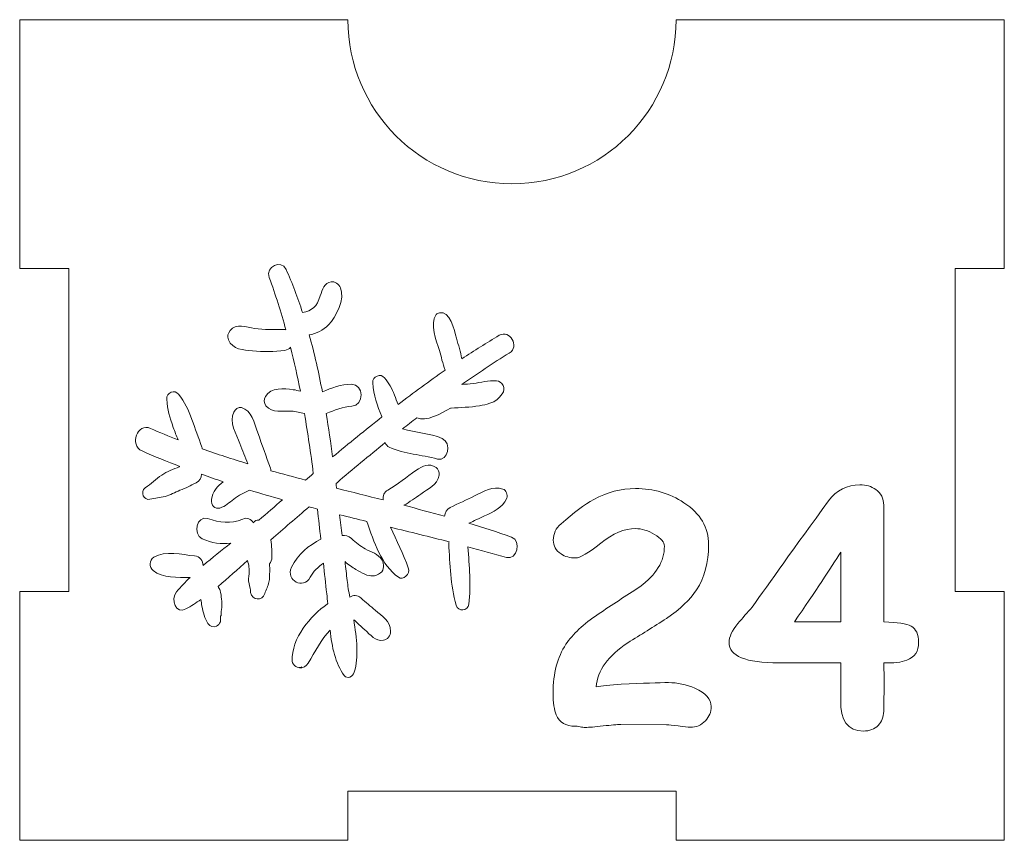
# Model space of a CAD drawing. Header units: millimetres. Extents: x -811 to 1340, y -192 to 870.
# Tile 474 of 656: x 669 to 729, y 163 to 213. Entities that reach past the tile are written whole.
import ezdxf

# ---------------------------------------------------------------- set-up
doc = ezdxf.new("R2010")
doc.units = ezdxf.units.MM
doc.header["$MEASUREMENT"] = 0
doc.layers.add('layer 1', color=7, linetype='Continuous')

msp = doc.modelspace()

# ---------------------------------------------------------------- linework, layer by layer
at = {"layer": 'layer 1', "color": 250, "lineweight": 9}
msp.add_open_spline([(728.8618, 178.1878), (728.8618, 178.1878), (728.8618, 163.0378), (728.8618, 163.0378), (728.8618, 163.0378), (728.8618, 163.0378), (708.8618, 163.0378), (708.8618, 163.0378), (708.8618, 163.0378), (708.8618, 163.0378), (708.8618, 166.0378), (708.8618, 166.0378), (708.8618, 166.0378), (708.8618, 166.0378), (688.8618, 166.0378), (688.8618, 166.0378), (688.8618, 166.0378), (688.8618, 166.0378), (688.8618, 163.0378), (688.8618, 163.0378), (688.8618, 163.0378), (688.8618, 163.0378), (668.8618, 163.0378), (668.8618, 163.0378), (668.8618, 163.0378), (668.8618, 163.0378), (668.8618, 178.1878), (668.8618, 178.1878), (668.8618, 178.1878), (668.8618, 178.1878), (671.8618, 178.1878), (671.8618, 178.1878), (671.8618, 178.1878), (671.8618, 178.1878), (671.8618, 197.8878), (671.8618, 197.8878), (671.8618, 197.8878), (671.8618, 197.8878), (668.8618, 197.8878), (668.8618, 197.8878), (668.8618, 197.8878), (668.8618, 197.8878), (668.8618, 213.0378), (668.8618, 213.0378), (668.8618, 213.0378), (668.8618, 213.0378), (688.8617, 213.0378), (688.8617, 213.0378), (688.8617, 213.0378), (688.8617, 207.5159), (693.3399, 203.0378), (698.8617, 203.0378), (698.8617, 203.0378), (704.3835, 203.0378), (708.8617, 207.5159), (708.8617, 213.0378), (708.8617, 213.0378), (708.8617, 213.0378), (728.8618, 213.0378), (728.8618, 213.0378), (728.8618, 213.0378), (728.8618, 213.0378), (728.8618, 197.8878), (728.8618, 197.8878), (728.8618, 197.8878), (728.8618, 197.8878), (725.8618, 197.8878), (725.8618, 197.8878), (725.8618, 197.8878), (725.8618, 197.8878), (725.8618, 178.1878), (725.8618, 178.1878), (725.8618, 178.1878), (725.8618, 178.1878), (728.8618, 178.1878), (728.8618, 178.1878)], degree=3, knots=[0, 0, 0, 0, 0.05, 0.05, 0.05, 0.05, 0.1, 0.1, 0.1, 0.1, 0.15, 0.15, 0.15, 0.15, 0.2, 0.2, 0.2, 0.2, 0.25, 0.25, 0.25, 0.25, 0.3, 0.3, 0.3, 0.3, 0.35, 0.35, 0.35, 0.35, 0.4, 0.4, 0.4, 0.4, 0.45, 0.45, 0.45, 0.45, 0.5, 0.5, 0.5, 0.5, 0.55, 0.55, 0.55, 0.55, 0.6, 0.6, 0.6, 0.6, 0.65, 0.65, 0.65, 0.65, 0.7, 0.7, 0.7, 0.7, 0.75, 0.75, 0.75, 0.75, 0.8, 0.8, 0.8, 0.8, 0.85, 0.85, 0.85, 0.85, 0.9, 0.9, 0.9, 0.9, 1, 1, 1, 1], dxfattribs=at)
at = {"layer": 'layer 1', "color": 114, "lineweight": 9}
for points, knots in [([(676.9889, 179.4722), (677.5923, 178.9915), (678.4911, 179.0611), (679.2449, 179.0475), (679.2449, 179.0475), (678.9585, 178.77), (678.6812, 178.4849), (678.4259, 178.1844), (678.4259, 178.1844), (678.0257, 177.7161), (678.3853, 176.7894), (678.9959, 177.1322), (678.9959, 177.1322), (679.3056, 177.3054), (679.6087, 177.5036), (679.9079, 177.7122), (679.9079, 177.7122), (679.9249, 177.5788), (679.9364, 177.4467), (679.9642, 177.3129), (679.9642, 177.3129), (680.049, 176.9298), (680.1265, 176.5625), (680.3365, 176.2445), (680.3365, 176.2445), (680.4543, 176.0693), (680.6639, 176.0002), (680.8463, 176.0789), (680.8463, 176.0789), (680.9536, 176.1271), (681.0425, 176.2237), (681.0884, 176.3437), (681.0884, 176.3437), (681.1427, 176.4839), (681.0685, 176.5901), (681.0949, 176.7123), (681.0949, 176.7123), (681.1079, 176.7202), (681.1213, 176.7287), (681.1351, 176.7386), (681.1351, 176.7386), (681.1412, 176.9016), (681.1542, 177.0667), (681.1717, 177.2294), (681.1717, 177.2294), (681.1865, 177.4184), (681.1802, 177.5516), (681.1615, 177.7375), (681.1615, 177.7375), (681.1457, 177.9146), (681.1274, 178.0858), (681.0728, 178.2527), (681.0728, 178.2527), (681.0425, 178.3473), (680.9994, 178.4325), (680.9491, 178.5072), (680.9491, 178.5072), (681.5596, 179.0116), (682.1515, 179.5539), (682.7383, 180.0868), (682.7383, 180.0868), (682.8304, 179.8141), (682.8673, 179.5697), (682.8434, 179.2794), (682.8434, 179.2794), (682.8271, 179.0775), (682.7798, 178.8784), (682.8397, 178.6783), (682.8397, 178.6783), (682.8941, 178.4976), (682.9124, 178.3249), (682.9368, 178.1384), (682.9368, 178.1384), (683.0058, 177.6454), (683.6603, 177.5956), (683.7941, 178.0674), (683.7941, 178.0674), (683.8655, 178.3221), (684.0102, 178.5041), (684.053, 178.7737), (684.053, 178.7737), (684.0905, 178.9809), (684.0901, 179.1991), (684.1019, 179.41), (684.1019, 179.41), (684.1108, 179.5662), (684.0964, 179.7251), (684.0743, 179.8818), (684.0743, 179.8818), (684.1689, 179.9845), (684.2323, 180.1212), (684.2288, 180.2892), (684.2288, 180.2892), (684.2225, 180.5772), (684.2217, 180.9714), (684.1738, 181.3527), (684.1738, 181.3527), (684.9458, 182.0205), (685.7207, 182.6885), (686.4954, 183.3548), (686.4954, 183.3548), (686.6652, 183.3112), (686.8367, 183.2626), (687.0081, 183.2183), (687.0081, 183.2183), (687.0774, 182.6075), (687.1438, 181.9986), (687.2082, 181.3873), (687.2082, 181.3873), (686.4885, 181.0021), (685.8125, 180.4845), (685.4286, 179.6761), (685.4286, 179.6761), (685.0429, 178.8633), (686.1586, 178.2853), (686.564, 179.0639), (686.564, 179.0639), (686.7487, 179.4194), (687.0467, 179.6956), (687.368, 179.9265), (687.368, 179.9265), (687.4371, 179.3036), (687.5029, 178.6813), (687.5732, 178.0586), (687.5732, 178.0586), (687.5955, 177.8617), (687.6134, 177.6554), (687.6304, 177.4443), (687.6304, 177.4443), (687.6199, 177.4366), (687.6109, 177.4388), (687.5979, 177.43), (687.5979, 177.43), (686.6126, 176.7377), (685.4002, 175.3546), (685.4735, 173.9579), (685.4735, 173.9579), (685.488, 173.676), (685.8267, 173.4598), (686.0473, 173.6035), (686.0473, 173.6035), (686.0473, 173.6035), (685.9099, 173.5523), (685.9099, 173.5523), (685.9099, 173.5523), (686.1091, 173.517), (686.3378, 173.6449), (686.4463, 173.8304), (686.4463, 173.8304), (686.8633, 174.5482), (687.2354, 175.2659), (687.7714, 175.845), (687.7714, 175.845), (687.888, 174.8206), (688.096, 173.8114), (688.6379, 173.0835), (688.6379, 173.0835), (688.8325, 172.824), (689.1742, 173.0196), (689.251, 173.2841), (689.251, 173.2841), (689.5251, 174.2026), (689.4031, 175.3506), (689.2168, 176.478), (689.2168, 176.478), (689.4344, 176.2758), (689.6503, 176.0717), (689.8737, 175.8785), (689.8737, 175.8785), (690.2539, 175.546), (690.5163, 175.1603), (691.0373, 175.2249), (691.0373, 175.2249), (691.2484, 175.2503), (691.4708, 175.5204), (691.4623, 175.7655), (691.4623, 175.7655), (691.4363, 176.4337), (690.9685, 176.6814), (690.5306, 177.0507), (690.5306, 177.0507), (690.2407, 177.2987), (689.9486, 177.5384), (689.6665, 177.7953), (689.6665, 177.7953), (689.4353, 178.0065), (689.1737, 177.984), (688.9765, 177.8499), (688.9765, 177.8499), (688.9117, 178.2043), (688.8536, 178.5494), (688.8179, 178.8677), (688.8179, 178.8677), (688.7732, 179.2514), (688.7284, 179.6342), (688.6862, 180.0182), (688.6862, 180.0182), (688.8991, 179.8452), (689.1185, 179.6796), (689.35, 179.536), (689.35, 179.536), (689.5221, 179.428), (689.7029, 179.3377), (689.8873, 179.2576), (689.8873, 179.2576), (690.2688, 179.0891), (690.4968, 179.0994), (690.8462, 179.3327), (690.8462, 179.3327), (691.0918, 179.4985), (691.0733, 179.878), (690.9413, 180.1122), (690.9413, 180.1122), (690.7103, 180.5165), (690.2714, 180.5892), (689.9141, 180.7947), (689.9141, 180.7947), (689.6178, 180.9664), (689.337, 181.1816), (689.0807, 181.4189), (689.0807, 181.4189), (688.9089, 181.5754), (688.7029, 181.6477), (688.5035, 181.6064), (688.5035, 181.6064), (688.4551, 182.03), (688.408, 182.4509), (688.3588, 182.8747), (688.3588, 182.8747), (688.9091, 182.7376), (689.4614, 182.6033), (690.0106, 182.4671), (690.0106, 182.4671), (690.4542, 181.2126), (690.895, 179.8106), (691.9353, 179.0648), (691.9353, 179.0648), (692.2412, 178.8464), (692.6731, 179.2571), (692.5407, 179.6325), (692.5407, 179.6325), (692.2408, 180.4863), (691.8382, 181.292), (691.4596, 182.111), (691.4596, 182.111), (692.6497, 181.8207), (693.839, 181.5277), (695.0231, 181.2235), (695.0231, 181.2235), (695.0199, 181.1906), (695.009, 181.1653), (695.0114, 181.1304), (695.0114, 181.1304), (695.0727, 179.8349), (695.1101, 178.6007), (695.4499, 177.363), (695.4499, 177.363), (695.5675, 176.9368), (696.1748, 176.9861), (696.228, 177.4333), (696.228, 177.4333), (696.3653, 178.6084), (696.2764, 179.7359), (696.1618, 180.9136), (696.1618, 180.9136), (696.956, 180.7048), (697.7476, 180.4978), (698.5338, 180.2705), (698.5338, 180.2705), (699.1709, 180.0859), (699.4596, 181.2995), (698.8331, 181.5174), (698.8331, 181.5174), (697.9728, 181.8194), (697.1027, 182.0919), (696.2302, 182.3517), (696.2302, 182.3517), (696.5473, 182.5032), (696.8628, 182.6506), (697.1799, 182.8013), (697.1799, 182.8013), (697.7277, 183.0613), (698.2528, 183.263), (698.539, 183.8794), (698.539, 183.8794), (698.6319, 184.0786), (698.497, 184.3758), (698.3123, 184.4368), (698.3123, 184.4368), (697.6925, 184.6424), (697.1402, 184.2902), (696.5758, 184.0208), (696.5758, 184.0208), (696.0818, 183.7839), (695.5903, 183.5484), (695.0957, 183.3121), (695.0957, 183.3121), (694.8627, 183.1988), (694.7678, 182.9943), (694.7579, 182.7805), (694.7579, 182.7805), (693.9326, 183.0094), (693.1053, 183.2354), (692.2762, 183.4485), (692.2762, 183.4485), (692.6243, 183.6594), (692.9646, 183.8857), (693.3021, 184.1312), (693.3021, 184.1312), (693.7598, 184.4654), (694.2923, 184.6462), (694.4207, 185.2955), (694.4207, 185.2955), (694.4508, 185.4471), (694.3689, 185.6725), (694.2464, 185.7498), (694.2464, 185.7498), (693.7792, 186.0507), (693.4384, 185.86), (693.0055, 185.5697), (693.0055, 185.5697), (692.4183, 185.1792), (691.9146, 184.707), (691.2921, 184.3783), (691.2921, 184.3783), (691.0633, 184.2578), (690.9884, 184.0138), (691.0189, 183.774), (691.0189, 183.774), (690.0711, 184.0125), (689.1189, 184.2499), (688.1709, 184.4902), (688.1709, 184.4902), (688.1594, 184.5833), (688.1504, 184.6794), (688.1386, 184.7751), (688.1386, 184.7751), (688.1586, 184.7914), (688.1773, 184.8078), (688.1984, 184.826), (688.1984, 184.826), (689.166, 185.6513), (690.1438, 186.469), (691.1338, 187.2694), (691.1338, 187.2694), (691.1801, 187.1502), (691.2563, 187.0475), (691.3863, 186.9884), (691.3863, 186.9884), (692.3253, 186.5639), (693.3389, 186.537), (694.3142, 186.27), (694.3142, 186.27), (694.9653, 186.093), (695.2129, 187.2542), (694.6132, 187.5188), (694.6132, 187.5188), (693.8292, 187.8618), (692.9899, 187.8712), (692.1896, 188.1084), (692.1896, 188.1084), (692.4762, 188.3358), (692.7704, 188.5511), (693.0596, 188.7738), (693.0596, 188.7738), (693.6224, 188.5272), (694.5377, 189.0305), (695.119, 189.3766), (695.119, 189.3766), (695.1306, 189.3766), (695.1363, 189.3719), (695.1495, 189.3722), (695.1495, 189.3722), (695.7255, 189.4145), (696.3101, 189.4166), (696.8819, 189.5154), (696.8819, 189.5154), (697.0941, 189.554), (697.3005, 189.5993), (697.5106, 189.6657), (697.5106, 189.6657), (697.8802, 189.7792), (698.0114, 189.9471), (698.2608, 190.2395), (698.2608, 190.2395), (698.5456, 190.5727), (698.2492, 191.0212), (697.9078, 191.0392), (697.9078, 191.0392), (697.4122, 191.0664), (696.9838, 190.9393), (696.486, 190.8723), (696.486, 190.8723), (696.2577, 190.8425), (696.0282, 190.8245), (695.7976, 190.8079), (695.7976, 190.8079), (696.7493, 191.4752), (697.7133, 192.1174), (698.6967, 192.7241), (698.6967, 192.7241), (699.3417, 193.1219), (698.7313, 194.1836), (698.0887, 193.8059), (698.0887, 193.8059), (697.3146, 193.3494), (696.5567, 192.8689), (695.8059, 192.3728), (695.8059, 192.3728), (695.7195, 192.7977), (695.5967, 193.2171), (695.4858, 193.6249), (695.4858, 193.6249), (695.3522, 194.1138), (695.0804, 195.3598), (694.4463, 195.1795), (694.4463, 195.1795), (694.3703, 195.1638), (694.3043, 195.1276), (694.2466, 195.0713), (694.2466, 195.0713), (693.8207, 194.4564), (694.2489, 193.5128), (694.4418, 192.8785), (694.4418, 192.8785), (694.545, 192.5447), (694.6311, 192.0725), (694.7944, 191.6886), (694.7944, 191.6886), (693.8187, 191.0155), (692.8652, 190.3089), (691.9174, 189.5868), (691.9174, 189.5868), (691.8464, 189.7798), (691.7747, 189.9747), (691.7018, 190.167), (691.7018, 190.167), (691.5551, 190.5635), (691.3487, 190.8966), (691.0953, 191.2179), (691.0953, 191.2179), (690.8659, 191.5077), (690.3506, 191.3232), (690.372, 190.9106), (690.372, 190.9106), (690.4059, 190.1545), (690.665, 189.5314), (690.9261, 188.8514), (690.9261, 188.8514), (690.9295, 188.8417), (690.9346, 188.8395), (690.9384, 188.8314), (690.9384, 188.8314), (689.9269, 188.0379), (688.9263, 187.2249), (687.9331, 186.3959), (687.9331, 186.3959), (687.8159, 187.2748), (687.6861, 188.1564), (687.5427, 189.0343), (687.5427, 189.0343), (688.0448, 189.2539), (688.566, 189.4418), (689.1023, 189.4821), (689.1023, 189.4821), (689.8684, 189.5375), (689.8481, 190.8291), (689.0762, 190.8212), (689.0762, 190.8212), (688.4549, 190.8158), (687.8742, 190.6116), (687.3067, 190.3585), (687.3067, 190.3585), (687.0873, 191.5289), (686.8255, 192.6891), (686.5108, 193.8271), (686.5108, 193.8271), (686.9456, 193.9198), (687.3534, 194.105), (687.6877, 194.4495), (687.6877, 194.4495), (688.1399, 194.9167), (688.7073, 196.0191), (688.4033, 196.7004), (688.4033, 196.7004), (688.3056, 196.9195), (688.0682, 197.1129), (687.8409, 197.0682), (687.8409, 197.0682), (687.4163, 196.9839), (687.3067, 196.6174), (687.1771, 196.207), (687.1771, 196.207), (686.9768, 195.5733), (686.6811, 195.2873), (686.0992, 195.2012), (686.0992, 195.2012), (685.808, 196.0953), (685.4786, 196.9716), (685.0951, 197.8249), (685.0951, 197.8249), (684.8093, 198.459), (683.8159, 197.99), (684.0631, 197.3279), (684.0631, 197.3279), (684.4549, 196.281), (684.7884, 195.2205), (685.0839, 194.151), (685.0839, 194.151), (685.0448, 194.1591), (685.0111, 194.1736), (684.9667, 194.1714), (684.9667, 194.1714), (684.3645, 194.1422), (683.7639, 194.1548), (683.1651, 194.2299), (683.1651, 194.2299), (682.6829, 194.2908), (682.0508, 194.5696), (681.6797, 194.093), (681.6797, 194.093), (681.5507, 193.9283), (681.5044, 193.7436), (681.5858, 193.5349), (681.5858, 193.5349), (681.8336, 192.912), (682.5041, 192.9282), (683.0397, 192.8653), (683.0397, 192.8653), (683.6995, 192.7865), (684.3672, 192.8018), (685.0238, 192.8885), (685.0238, 192.8885), (685.1721, 192.909), (685.2799, 192.9827), (685.3644, 193.0754), (685.3644, 193.0754), (685.5855, 192.1895), (685.7884, 191.3022), (685.9649, 190.4047), (685.9649, 190.4047), (685.8182, 190.4356), (685.6772, 190.4749), (685.5283, 190.4942), (685.5283, 190.4942), (684.983, 190.5604), (684.177, 190.6526), (683.8345, 190.0827), (683.8345, 190.0827), (683.7334, 189.9129), (683.7387, 189.6709), (683.8632, 189.5161), (683.8632, 189.5161), (684.2518, 189.0312), (684.8945, 189.2224), (685.4215, 189.1864), (685.4215, 189.1864), (685.6937, 189.1659), (685.9559, 189.1087), (686.2155, 189.0336), (686.2155, 189.0336), (686.4213, 187.8296), (686.6, 186.6182), (686.7542, 185.395), (686.7542, 185.395), (686.5948, 185.2583), (686.4365, 185.1192), (686.2765, 184.9837), (686.2765, 184.9837), (685.574, 185.1683), (684.8745, 185.361), (684.1738, 185.5584), (684.1738, 185.5584), (684.1669, 185.6068), (684.1677, 185.6534), (684.1482, 185.7032), (684.1482, 185.7032), (683.8845, 186.4198), (683.6326, 187.1438), (683.369, 187.8632), (683.369, 187.8632), (683.1419, 188.4755), (683.0069, 189.2305), (682.3723, 189.4042), (682.3723, 189.4042), (682.171, 189.4607), (681.999, 189.3084), (681.9033, 189.128), (681.9033, 189.128), (681.5897, 188.5244), (682.0638, 187.7733), (682.2766, 187.2072), (682.2766, 187.2072), (682.431, 186.796), (682.5919, 186.3887), (682.7548, 185.9817), (682.7548, 185.9817), (681.8249, 186.2638), (680.9009, 186.5645), (679.9829, 186.89), (679.9829, 186.89), (679.9753, 186.9257), (679.9773, 186.9597), (679.9639, 186.9973), (679.9639, 186.9973), (679.7588, 187.5572), (679.5581, 188.1207), (679.3546, 188.6803), (679.3546, 188.6803), (679.1376, 189.2815), (678.926, 189.7436), (678.5425, 190.2237), (678.5425, 190.2237), (678.3156, 190.5091), (677.793, 190.3315), (677.8198, 189.9182), (677.8198, 189.9182), (677.8588, 189.2476), (677.9971, 188.815), (678.224, 188.1932), (678.224, 188.1932), (678.3156, 187.9391), (678.4154, 187.6875), (678.5142, 187.4382), (678.5142, 187.4382), (677.9498, 187.6581), (677.3882, 187.8896), (676.8294, 188.1384), (676.8294, 188.1384), (676.0352, 188.4933), (675.5242, 187.1121), (676.3228, 186.7584), (676.3228, 186.7584), (677.0813, 186.4209), (677.8495, 186.1123), (678.6211, 185.8203), (678.6211, 185.8203), (678.6092, 185.8122), (678.5969, 185.8078), (678.5844, 185.8001), (678.5844, 185.8001), (678.2329, 185.6414), (677.8356, 185.5205), (677.5168, 185.2929), (677.5168, 185.2929), (677.163, 185.0447), (676.8534, 184.7688), (676.5144, 184.5103), (676.5144, 184.5103), (676.1744, 184.2495), (676.4321, 183.7359), (676.801, 183.8169), (676.801, 183.8169), (677.1154, 183.8857), (677.4107, 183.8997), (677.7256, 183.995), (677.7256, 183.995), (678.0372, 184.087), (678.3329, 184.2258), (678.6258, 184.3726), (678.6258, 184.3726), (678.9845, 184.4821), (679.2668, 184.6567), (679.6087, 184.8242), (679.6087, 184.8242), (679.8345, 184.9363), (679.9319, 185.1365), (679.9497, 185.3442), (679.9497, 185.3442), (680.387, 185.1871), (680.8244, 185.0277), (681.2653, 184.8833), (681.2653, 184.8833), (680.9052, 184.6185), (680.6151, 184.2775), (680.545, 183.8055), (680.545, 183.8055), (680.4961, 183.459), (680.7654, 183.1903), (681.064, 183.2838), (681.064, 183.2838), (681.385, 183.3837), (681.6388, 183.6226), (681.9094, 183.8292), (681.9094, 183.8292), (682.2064, 184.0541), (682.5432, 184.2125), (682.871, 184.3719), (682.871, 184.3719), (683.54, 184.1695), (684.2103, 183.9735), (684.8835, 183.7867), (684.8835, 183.7867), (684.3992, 183.3721), (683.916, 182.9583), (683.4336, 182.5418), (683.4336, 182.5418), (683.293, 182.5705), (683.1838, 182.5052), (683.0956, 182.3893), (683.0956, 182.3893), (682.9632, 182.6038), (682.73, 182.7385), (682.4495, 182.6145), (682.4495, 182.6145), (681.6917, 182.2829), (681.0595, 182.4047), (680.3044, 182.6432), (680.3044, 182.6432), (679.6637, 182.8456), (679.3922, 181.6808), (679.9867, 181.4073), (679.9867, 181.4073), (680.5623, 181.1399), (681.1481, 181.0781), (681.7282, 181.1488), (681.7282, 181.1488), (681.1644, 180.704), (680.5954, 180.2543), (680.0498, 179.7836), (680.0498, 179.7836), (680.0192, 180.0706), (679.8473, 180.3369), (679.5175, 180.3656), (679.5175, 180.3656), (678.7239, 180.4344), (677.752, 180.7243), (677.0289, 180.2845), (677.0289, 180.2845), (676.7445, 180.1107), (676.7293, 179.6807), (676.9889, 179.4722)], [0, 0, 0, 0, 0.0054348, 0.0054348, 0.0054348, 0.0054348, 0.0108696, 0.0108696, 0.0108696, 0.0108696, 0.0163043, 0.0163043, 0.0163043, 0.0163043, 0.0217391, 0.0217391, 0.0217391, 0.0217391, 0.0271739, 0.0271739, 0.0271739, 0.0271739, 0.0326087, 0.0326087, 0.0326087, 0.0326087, 0.0380435, 0.0380435, 0.0380435, 0.0380435, 0.0434783, 0.0434783, 0.0434783, 0.0434783, 0.048913, 0.048913, 0.048913, 0.048913, 0.0543478, 0.0543478, 0.0543478, 0.0543478, 0.0597826, 0.0597826, 0.0597826, 0.0597826, 0.0652174, 0.0652174, 0.0652174, 0.0652174, 0.0706522, 0.0706522, 0.0706522, 0.0706522, 0.076087, 0.076087, 0.076087, 0.076087, 0.0815217, 0.0815217, 0.0815217, 0.0815217, 0.0869565, 0.0869565, 0.0869565, 0.0869565, 0.0923913, 0.0923913, 0.0923913, 0.0923913, 0.0978261, 0.0978261, 0.0978261, 0.0978261, 0.1032609, 0.1032609, 0.1032609, 0.1032609, 0.1086957, 0.1086957, 0.1086957, 0.1086957, 0.1141304, 0.1141304, 0.1141304, 0.1141304, 0.1195652, 0.1195652, 0.1195652, 0.1195652, 0.125, 0.125, 0.125, 0.125, 0.1304348, 0.1304348, 0.1304348, 0.1304348, 0.1358696, 0.1358696, 0.1358696, 0.1358696, 0.1413043, 0.1413043, 0.1413043, 0.1413043, 0.1467391, 0.1467391, 0.1467391, 0.1467391, 0.1521739, 0.1521739, 0.1521739, 0.1521739, 0.1576087, 0.1576087, 0.1576087, 0.1576087, 0.1630435, 0.1630435, 0.1630435, 0.1630435, 0.1684783, 0.1684783, 0.1684783, 0.1684783, 0.173913, 0.173913, 0.173913, 0.173913, 0.1793478, 0.1793478, 0.1793478, 0.1793478, 0.1847826, 0.1847826, 0.1847826, 0.1847826, 0.1902174, 0.1902174, 0.1902174, 0.1902174, 0.1956522, 0.1956522, 0.1956522, 0.1956522, 0.201087, 0.201087, 0.201087, 0.201087, 0.2065217, 0.2065217, 0.2065217, 0.2065217, 0.2119565, 0.2119565, 0.2119565, 0.2119565, 0.2173913, 0.2173913, 0.2173913, 0.2173913, 0.2228261, 0.2228261, 0.2228261, 0.2228261, 0.2282609, 0.2282609, 0.2282609, 0.2282609, 0.2336957, 0.2336957, 0.2336957, 0.2336957, 0.2391304, 0.2391304, 0.2391304, 0.2391304, 0.2445652, 0.2445652, 0.2445652, 0.2445652, 0.25, 0.25, 0.25, 0.25, 0.2554348, 0.2554348, 0.2554348, 0.2554348, 0.2608696, 0.2608696, 0.2608696, 0.2608696, 0.2663043, 0.2663043, 0.2663043, 0.2663043, 0.2717391, 0.2717391, 0.2717391, 0.2717391, 0.2771739, 0.2771739, 0.2771739, 0.2771739, 0.2826087, 0.2826087, 0.2826087, 0.2826087, 0.2880435, 0.2880435, 0.2880435, 0.2880435, 0.2934783, 0.2934783, 0.2934783, 0.2934783, 0.298913, 0.298913, 0.298913, 0.298913, 0.3043478, 0.3043478, 0.3043478, 0.3043478, 0.3097826, 0.3097826, 0.3097826, 0.3097826, 0.3152174, 0.3152174, 0.3152174, 0.3152174, 0.3206522, 0.3206522, 0.3206522, 0.3206522, 0.326087, 0.326087, 0.326087, 0.326087, 0.3315217, 0.3315217, 0.3315217, 0.3315217, 0.3369565, 0.3369565, 0.3369565, 0.3369565, 0.3423913, 0.3423913, 0.3423913, 0.3423913, 0.3478261, 0.3478261, 0.3478261, 0.3478261, 0.3532609, 0.3532609, 0.3532609, 0.3532609, 0.3586957, 0.3586957, 0.3586957, 0.3586957, 0.3641304, 0.3641304, 0.3641304, 0.3641304, 0.3695652, 0.3695652, 0.3695652, 0.3695652, 0.375, 0.375, 0.375, 0.375, 0.3804348, 0.3804348, 0.3804348, 0.3804348, 0.3858696, 0.3858696, 0.3858696, 0.3858696, 0.3913043, 0.3913043, 0.3913043, 0.3913043, 0.3967391, 0.3967391, 0.3967391, 0.3967391, 0.4021739, 0.4021739, 0.4021739, 0.4021739, 0.4076087, 0.4076087, 0.4076087, 0.4076087, 0.4130435, 0.4130435, 0.4130435, 0.4130435, 0.4184783, 0.4184783, 0.4184783, 0.4184783, 0.423913, 0.423913, 0.423913, 0.423913, 0.4293478, 0.4293478, 0.4293478, 0.4293478, 0.4347826, 0.4347826, 0.4347826, 0.4347826, 0.4402174, 0.4402174, 0.4402174, 0.4402174, 0.4456522, 0.4456522, 0.4456522, 0.4456522, 0.451087, 0.451087, 0.451087, 0.451087, 0.4565217, 0.4565217, 0.4565217, 0.4565217, 0.4619565, 0.4619565, 0.4619565, 0.4619565, 0.4673913, 0.4673913, 0.4673913, 0.4673913, 0.4728261, 0.4728261, 0.4728261, 0.4728261, 0.4782609, 0.4782609, 0.4782609, 0.4782609, 0.4836957, 0.4836957, 0.4836957, 0.4836957, 0.4891304, 0.4891304, 0.4891304, 0.4891304, 0.4945652, 0.4945652, 0.4945652, 0.4945652, 0.5, 0.5, 0.5, 0.5, 0.5054348, 0.5054348, 0.5054348, 0.5054348, 0.5108696, 0.5108696, 0.5108696, 0.5108696, 0.5163043, 0.5163043, 0.5163043, 0.5163043, 0.5217391, 0.5217391, 0.5217391, 0.5217391, 0.5271739, 0.5271739, 0.5271739, 0.5271739, 0.5326087, 0.5326087, 0.5326087, 0.5326087, 0.5380435, 0.5380435, 0.5380435, 0.5380435, 0.5434783, 0.5434783, 0.5434783, 0.5434783, 0.548913, 0.548913, 0.548913, 0.548913, 0.5543478, 0.5543478, 0.5543478, 0.5543478, 0.5597826, 0.5597826, 0.5597826, 0.5597826, 0.5652174, 0.5652174, 0.5652174, 0.5652174, 0.5706522, 0.5706522, 0.5706522, 0.5706522, 0.576087, 0.576087, 0.576087, 0.576087, 0.5815217, 0.5815217, 0.5815217, 0.5815217, 0.5869565, 0.5869565, 0.5869565, 0.5869565, 0.5923913, 0.5923913, 0.5923913, 0.5923913, 0.5978261, 0.5978261, 0.5978261, 0.5978261, 0.6032609, 0.6032609, 0.6032609, 0.6032609, 0.6086957, 0.6086957, 0.6086957, 0.6086957, 0.6141304, 0.6141304, 0.6141304, 0.6141304, 0.6195652, 0.6195652, 0.6195652, 0.6195652, 0.625, 0.625, 0.625, 0.625, 0.6304348, 0.6304348, 0.6304348, 0.6304348, 0.6358696, 0.6358696, 0.6358696, 0.6358696, 0.6413043, 0.6413043, 0.6413043, 0.6413043, 0.6467391, 0.6467391, 0.6467391, 0.6467391, 0.6521739, 0.6521739, 0.6521739, 0.6521739, 0.6576087, 0.6576087, 0.6576087, 0.6576087, 0.6630435, 0.6630435, 0.6630435, 0.6630435, 0.6684783, 0.6684783, 0.6684783, 0.6684783, 0.673913, 0.673913, 0.673913, 0.673913, 0.6793478, 0.6793478, 0.6793478, 0.6793478, 0.6847826, 0.6847826, 0.6847826, 0.6847826, 0.6902174, 0.6902174, 0.6902174, 0.6902174, 0.6956522, 0.6956522, 0.6956522, 0.6956522, 0.701087, 0.701087, 0.701087, 0.701087, 0.7065217, 0.7065217, 0.7065217, 0.7065217, 0.7119565, 0.7119565, 0.7119565, 0.7119565, 0.7173913, 0.7173913, 0.7173913, 0.7173913, 0.7228261, 0.7228261, 0.7228261, 0.7228261, 0.7282609, 0.7282609, 0.7282609, 0.7282609, 0.7336957, 0.7336957, 0.7336957, 0.7336957, 0.7391304, 0.7391304, 0.7391304, 0.7391304, 0.7445652, 0.7445652, 0.7445652, 0.7445652, 0.75, 0.75, 0.75, 0.75, 0.7554348, 0.7554348, 0.7554348, 0.7554348, 0.7608696, 0.7608696, 0.7608696, 0.7608696, 0.7663043, 0.7663043, 0.7663043, 0.7663043, 0.7717391, 0.7717391, 0.7717391, 0.7717391, 0.7771739, 0.7771739, 0.7771739, 0.7771739, 0.7826087, 0.7826087, 0.7826087, 0.7826087, 0.7880435, 0.7880435, 0.7880435, 0.7880435, 0.7934783, 0.7934783, 0.7934783, 0.7934783, 0.798913, 0.798913, 0.798913, 0.798913, 0.8043478, 0.8043478, 0.8043478, 0.8043478, 0.8097826, 0.8097826, 0.8097826, 0.8097826, 0.8152174, 0.8152174, 0.8152174, 0.8152174, 0.8206522, 0.8206522, 0.8206522, 0.8206522, 0.826087, 0.826087, 0.826087, 0.826087, 0.8315217, 0.8315217, 0.8315217, 0.8315217, 0.8369565, 0.8369565, 0.8369565, 0.8369565, 0.8423913, 0.8423913, 0.8423913, 0.8423913, 0.8478261, 0.8478261, 0.8478261, 0.8478261, 0.8532609, 0.8532609, 0.8532609, 0.8532609, 0.8586957, 0.8586957, 0.8586957, 0.8586957, 0.8641304, 0.8641304, 0.8641304, 0.8641304, 0.8695652, 0.8695652, 0.8695652, 0.8695652, 0.875, 0.875, 0.875, 0.875, 0.8804348, 0.8804348, 0.8804348, 0.8804348, 0.8858696, 0.8858696, 0.8858696, 0.8858696, 0.8913043, 0.8913043, 0.8913043, 0.8913043, 0.8967391, 0.8967391, 0.8967391, 0.8967391, 0.9021739, 0.9021739, 0.9021739, 0.9021739, 0.9076087, 0.9076087, 0.9076087, 0.9076087, 0.9130435, 0.9130435, 0.9130435, 0.9130435, 0.9184783, 0.9184783, 0.9184783, 0.9184783, 0.923913, 0.923913, 0.923913, 0.923913, 0.9293478, 0.9293478, 0.9293478, 0.9293478, 0.9347826, 0.9347826, 0.9347826, 0.9347826, 0.9402174, 0.9402174, 0.9402174, 0.9402174, 0.9456522, 0.9456522, 0.9456522, 0.9456522, 0.951087, 0.951087, 0.951087, 0.951087, 0.9565217, 0.9565217, 0.9565217, 0.9565217, 0.9619565, 0.9619565, 0.9619565, 0.9619565, 0.9673913, 0.9673913, 0.9673913, 0.9673913, 0.9728261, 0.9728261, 0.9728261, 0.9728261, 0.9782609, 0.9782609, 0.9782609, 0.9782609, 0.9836957, 0.9836957, 0.9836957, 0.9836957, 0.9891304, 0.9891304, 0.9891304, 0.9891304, 1, 1, 1, 1]), ([(709.7286, 169.9229), (709.5736, 169.9229), (709.3284, 169.9487), (708.9957, 170.0036), (708.9957, 170.0036), (708.6664, 170.0553), (708.4275, 170.081), (708.2823, 170.081), (708.2823, 170.081), (708.2823, 170.081), (705.5025, 170.0908), (705.5025, 170.0908), (705.5025, 170.0908), (705.2604, 170.0908), (704.8987, 170.0617), (704.4145, 170.0036), (704.4145, 170.0036), (703.927, 169.9454), (703.5621, 169.9165), (703.3167, 169.9165), (703.3167, 169.9165), (703.2458, 169.9165), (703.1456, 169.9293), (703.0133, 169.9552), (703.0133, 169.9552), (702.8809, 169.981), (702.7809, 169.9908), (702.7098, 169.9908), (702.7098, 169.9908), (702.1416, 169.9908), (701.7574, 170.2232), (701.5571, 170.6816), (701.5571, 170.6816), (701.4313, 170.9721), (701.3668, 171.4209), (701.3668, 172.0247), (701.3668, 172.0247), (701.3668, 173.203), (701.6282, 174.191), (702.1512, 174.9852), (702.1512, 174.9852), (702.5548, 175.5955), (703.207, 176.209), (704.1109, 176.8191), (704.1109, 176.8191), (704.9633, 177.3809), (705.8092, 177.9394), (706.6551, 178.4914), (706.6551, 178.4914), (707.6527, 179.2179), (708.1499, 180.0411), (708.1499, 180.9614), (708.1499, 180.9614), (708.1499, 181.2002), (707.9497, 181.4392), (707.5526, 181.6749), (707.5526, 181.6749), (707.1554, 181.9105), (706.768, 182.03), (706.3903, 182.03), (706.3903, 182.03), (705.7219, 182.03), (705.015, 181.733), (704.2659, 181.1357), (704.2659, 181.1357), (703.5202, 180.5384), (703.0068, 180.2414), (702.7292, 180.2414), (702.7292, 180.2414), (702.3934, 180.2414), (702.1029, 180.3221), (701.851, 180.4867), (701.851, 180.4867), (701.5345, 180.6902), (701.3764, 180.971), (701.3764, 181.3294), (701.3764, 181.3294), (701.3764, 181.7136), (701.5345, 182.0461), (701.851, 182.3238), (701.851, 182.3238), (702.6129, 182.9985), (703.278, 183.4892), (703.8463, 183.7992), (703.8463, 183.7992), (704.6663, 184.2481), (705.5122, 184.4708), (706.3903, 184.4708), (706.3903, 184.4708), (707.4815, 184.4708), (708.4663, 184.1834), (709.3412, 183.6088), (709.3412, 183.6088), (710.3453, 182.9534), (710.8457, 182.0979), (710.8457, 181.0388), (710.8457, 181.0388), (710.8457, 179.967), (710.6003, 179.0532), (710.1064, 178.3043), (710.1064, 178.3043), (709.7222, 177.7038), (709.1153, 177.1226), (708.2823, 176.5543), (708.2823, 176.5543), (707.4945, 176.0572), (706.7067, 175.5599), (705.919, 175.0693), (705.919, 175.0693), (704.7212, 174.2878), (704.0754, 173.3968), (703.9883, 172.3928), (703.9883, 172.3928), (704.3338, 172.4379), (704.847, 172.4863), (705.5218, 172.5444), (705.5218, 172.5444), (706.8649, 172.6123), (707.827, 172.6478), (708.405, 172.6478), (708.405, 172.6478), (708.9474, 172.6478), (709.4833, 172.5316), (710.0128, 172.2991), (710.0128, 172.2991), (710.6682, 172.0086), (710.9975, 171.634), (710.9975, 171.182), (710.9975, 171.182), (710.9975, 170.8527), (710.8813, 170.5653), (710.6488, 170.3201), (710.6488, 170.3201), (710.4002, 170.0553), (710.0967, 169.9229), (709.7286, 169.9229)], [0, 0, 0, 0, 0.0285714, 0.0285714, 0.0285714, 0.0285714, 0.0571429, 0.0571429, 0.0571429, 0.0571429, 0.0857143, 0.0857143, 0.0857143, 0.0857143, 0.1142857, 0.1142857, 0.1142857, 0.1142857, 0.1428571, 0.1428571, 0.1428571, 0.1428571, 0.1714286, 0.1714286, 0.1714286, 0.1714286, 0.2, 0.2, 0.2, 0.2, 0.2285714, 0.2285714, 0.2285714, 0.2285714, 0.2571429, 0.2571429, 0.2571429, 0.2571429, 0.2857143, 0.2857143, 0.2857143, 0.2857143, 0.3142857, 0.3142857, 0.3142857, 0.3142857, 0.3428571, 0.3428571, 0.3428571, 0.3428571, 0.3714286, 0.3714286, 0.3714286, 0.3714286, 0.4, 0.4, 0.4, 0.4, 0.4285714, 0.4285714, 0.4285714, 0.4285714, 0.4571429, 0.4571429, 0.4571429, 0.4571429, 0.4857143, 0.4857143, 0.4857143, 0.4857143, 0.5142857, 0.5142857, 0.5142857, 0.5142857, 0.5428571, 0.5428571, 0.5428571, 0.5428571, 0.5714286, 0.5714286, 0.5714286, 0.5714286, 0.6, 0.6, 0.6, 0.6, 0.6285714, 0.6285714, 0.6285714, 0.6285714, 0.6571429, 0.6571429, 0.6571429, 0.6571429, 0.6857143, 0.6857143, 0.6857143, 0.6857143, 0.7142857, 0.7142857, 0.7142857, 0.7142857, 0.7428571, 0.7428571, 0.7428571, 0.7428571, 0.7714286, 0.7714286, 0.7714286, 0.7714286, 0.8, 0.8, 0.8, 0.8, 0.8285714, 0.8285714, 0.8285714, 0.8285714, 0.8571429, 0.8571429, 0.8571429, 0.8571429, 0.8857143, 0.8857143, 0.8857143, 0.8857143, 0.9142857, 0.9142857, 0.9142857, 0.9142857, 0.9428571, 0.9428571, 0.9428571, 0.9428571, 1, 1, 1, 1]), ([(718.9009, 173.8489), (718.9009, 173.8489), (715.1268, 173.8489), (715.1268, 173.8489), (715.1268, 173.8489), (713.1024, 173.8489), (712.0919, 174.2621), (712.0919, 175.0886), (712.0919, 175.0886), (712.0919, 175.4341), (712.2695, 175.8215), (712.6214, 176.2509), (712.6214, 176.2509), (712.9119, 176.5802), (713.2057, 176.9095), (713.5028, 177.2453), (713.5028, 177.2453), (714.5165, 178.6949), (716.063, 180.8515), (718.1454, 183.7121), (718.1454, 183.7121), (718.6362, 184.3675), (719.2787, 184.6968), (720.0665, 184.6968), (720.0665, 184.6968), (720.4378, 184.6968), (720.7605, 184.6032), (721.0317, 184.4127), (721.0317, 184.4127), (721.3514, 184.1866), (721.5128, 183.8671), (721.5128, 183.4571), (721.5128, 183.4571), (721.5128, 183.4571), (721.5226, 176.3446), (721.5226, 176.3446), (721.5226, 176.3446), (722.349, 176.3186), (722.9011, 176.2347), (723.1787, 176.0894), (723.1787, 176.0894), (723.4855, 175.9184), (723.6404, 175.5857), (723.6404, 175.0886), (723.6404, 175.0886), (723.6469, 174.5656), (723.408, 174.2039), (722.9205, 174.0102), (722.9205, 174.0102), (722.5814, 173.8778), (722.1165, 173.8229), (721.5226, 173.8489), (721.5226, 173.8489), (721.5419, 172.9416), (721.5387, 171.9569), (721.5128, 170.8978), (721.5128, 170.8978), (721.5064, 170.5525), (721.3934, 170.2652), (721.1739, 170.0359), (721.1739, 170.0359), (720.951, 169.8098), (720.6509, 169.6968), (720.273, 169.6968), (720.273, 169.6968), (719.3142, 169.6968), (718.8557, 170.3265), (718.9009, 171.5888), (718.9009, 171.5888), (718.9009, 171.5888), (718.9009, 173.8489), (718.9009, 173.8489)], [0, 0, 0, 0, 0.0526316, 0.0526316, 0.0526316, 0.0526316, 0.1052632, 0.1052632, 0.1052632, 0.1052632, 0.1578947, 0.1578947, 0.1578947, 0.1578947, 0.2105263, 0.2105263, 0.2105263, 0.2105263, 0.2631579, 0.2631579, 0.2631579, 0.2631579, 0.3157895, 0.3157895, 0.3157895, 0.3157895, 0.3684211, 0.3684211, 0.3684211, 0.3684211, 0.4210526, 0.4210526, 0.4210526, 0.4210526, 0.4736842, 0.4736842, 0.4736842, 0.4736842, 0.5263158, 0.5263158, 0.5263158, 0.5263158, 0.5789474, 0.5789474, 0.5789474, 0.5789474, 0.6315789, 0.6315789, 0.6315789, 0.6315789, 0.6842105, 0.6842105, 0.6842105, 0.6842105, 0.7368421, 0.7368421, 0.7368421, 0.7368421, 0.7894737, 0.7894737, 0.7894737, 0.7894737, 0.8421053, 0.8421053, 0.8421053, 0.8421053, 0.8947368, 0.8947368, 0.8947368, 0.8947368, 1, 1, 1, 1]), ([(718.9009, 180.5933), (718.2908, 179.6279), (717.348, 178.2106), (716.0727, 176.3446), (716.0727, 176.3446), (716.0727, 176.3446), (718.9009, 176.3446), (718.9009, 176.3446), (718.9009, 176.3446), (718.9009, 176.3446), (718.9009, 180.5933), (718.9009, 180.5933)], [0, 0, 0, 0, 0.25, 0.25, 0.25, 0.25, 0.5, 0.5, 0.5, 0.5, 1, 1, 1, 1])]:
    msp.add_open_spline(points, degree=3, knots=knots, dxfattribs=at)

doc.saveas('drawing.dxf')
